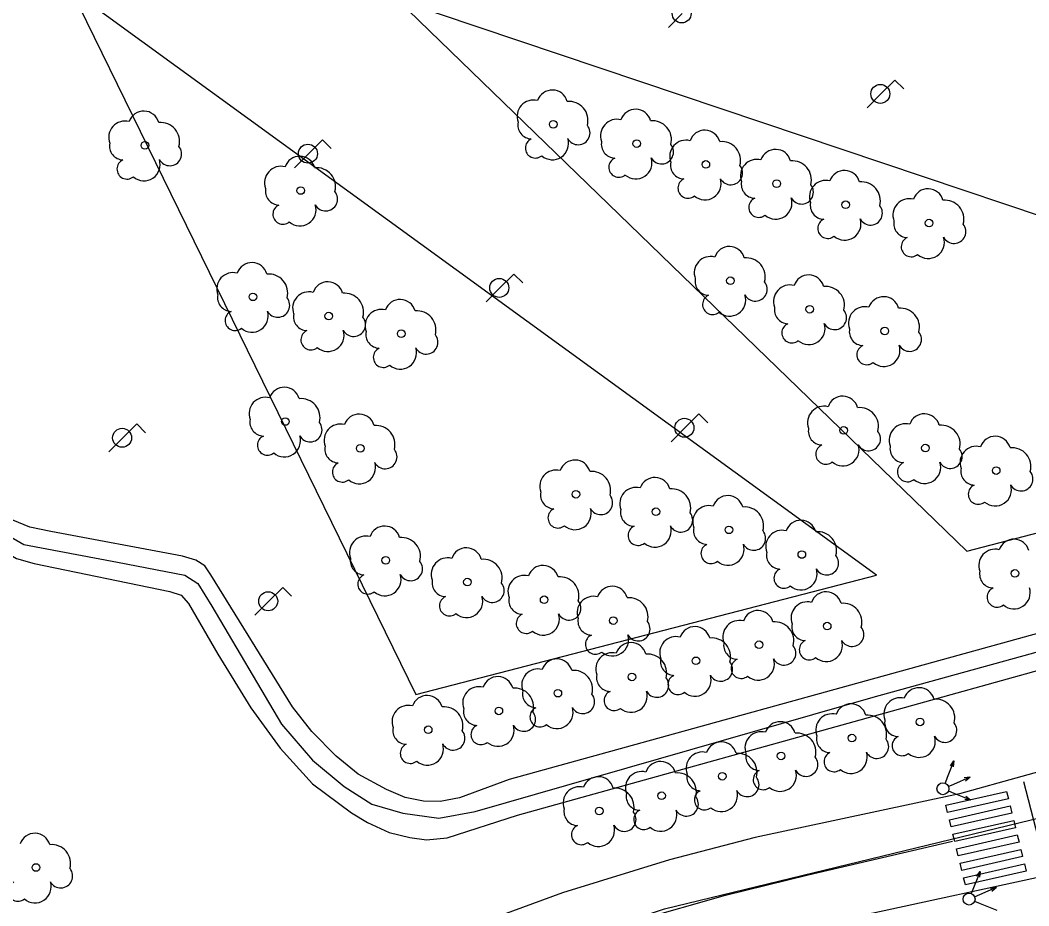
# Model space of a CAD drawing. Extents: x 282771 to 285132, y 4823109 to 4825496.
# Drawn here: x 284040.2 to 284107.9, y 4824393.8 to 4824453.2 of the extents above; entities that cross this region are included whole.
import ezdxf

# ---------------------------------------------------------------- set-up
doc = ezdxf.new("R2010")
doc.units = 0
for name, color, linetype in [('ACERA-BORDILLO', 7, 'Continuous'), ('ACERA-INTERIOR', 7, 'Continuous'), ('ARBOL', 7, 'Continuous'), ('CALLE-EJE', 7, 'Continuous'), ('CARRIL-BICI-AREA', 7, 'Continuous'), ('CARRIL-BICI-EJE', 7, 'Continuous'), ('FAROLA', 7, 'Continuous'), ('PASO-PEATONES', 7, 'Continuous'), ('SEMAFORO', 7, 'Continuous'), ('SENAL-VIARIA', 7, 'Continuous')]:
    doc.layers.add(name, color=color, linetype=linetype)

msp = doc.modelspace()

# ---------------------------------------------------------------- linework, layer by layer
at = {"layer": 'ACERA-BORDILLO'}
for points in [[(284165.939, 4824418.758), (284103.198, 4824401.34), (284089.498, 4824398.411), (284083.758, 4824396.911), (284076.578, 4824394.701), (284068.508, 4824391.741), (284036.369, 4824380.376)], [(284018.099, 4824366.211), (284041.039, 4824374.531), (284061.058, 4824381.891), (284074.608, 4824386.791), (284077.648, 4824387.921), (284082.408, 4824389.441), (284087.208, 4824390.671), (284097.318, 4824393.321), (284108.888, 4824395.841), (284117.328, 4824397.461), (284118.84, 4824397.637), (284120.753, 4824397.37), (284122.563, 4824396.691), (284124.622, 4824395.466), (284126.677, 4824393.789), (284128.385, 4824392.101), (284129.93, 4824390.079), (284131.098, 4824387.431), (284137.328, 4824369.771), (284137.97, 4824366.131), (284137.947, 4824363.79), (284137.469, 4824362.217), (284136.891, 4824361.088)]]:
    msp.add_lwpolyline(points, dxfattribs=at)
at = {"layer": 'ACERA-INTERIOR'}
for points in [[(284066.738, 4824407.991), (284097.648, 4824416), (284043.599, 4824455.24), (284066.738, 4824407.991)], [(284103.688, 4824417.6), (284144.188, 4824428.14), (284065.518, 4824454.57), (284103.688, 4824417.6)]]:
    msp.add_lwpolyline(points, dxfattribs=at)
at = {"layer": 'ARBOL'}
for centre in [(284075.948, 4824446.23), (284081.548, 4824444.94), (284048.548, 4824444.82), (284086.188, 4824443.54), (284090.938, 4824442.25), (284059.008, 4824441.79), (284095.568, 4824440.84), (284101.168, 4824439.61), (284087.838, 4824435.74), (284055.798, 4824434.66), (284093.158, 4824433.83), (284060.888, 4824433.37), (284065.748, 4824432.19), (284098.188, 4824432.37), (284057.968, 4824426.3), (284095.438, 4824425.7), (284062.998, 4824424.5), (284100.918, 4824424.52), (284105.668, 4824423.01), (284077.468, 4824421.42), (284082.838, 4824420.25), (284087.733, 4824419.035), (284092.628, 4824417.38), (284064.708, 4824416.99), (284106.928, 4824416.11), (284070.188, 4824415.53), (284075.338, 4824414.35), (284079.978, 4824412.95), (284094.328, 4824412.58), (284089.758, 4824411.33), (284085.518, 4824410.251), (284081.228, 4824409.171), (284076.258, 4824408.081), (284072.298, 4824406.891), (284100.558, 4824406.151), (284067.558, 4824405.631), (284095.988, 4824405.071), (284091.238, 4824403.871), (284087.288, 4824402.511), (284083.218, 4824401.201), (284079.038, 4824400.181), (284041.235, 4824396.391)]:
    msp.add_circle(centre, 0.255, dxfattribs=at)
for centre, radius, start, end in [((284075.878, 4824447.49), 1.038, 15.64228, 161.38435), ((284074.618, 4824446.76), 1.097, 75.4318, 200.55608), ((284077.008, 4824446.49), 1.272, 345.03273, 95.79925), ((284081.478, 4824446.2), 1.038, 15.64228, 161.38435), ((284048.478, 4824446.08), 1.038, 15.64228, 161.38435), ((284080.218, 4824445.47), 1.097, 75.4318, 200.55608), ((284047.218, 4824445.35), 1.097, 75.4318, 200.55608), ((284049.608, 4824445.08), 1.272, 345.03273, 95.79925), ((284074.508, 4824446.19), 0.935, 168.59898, 268.13236), ((284077.618, 4824445.66), 0.797, 208.96246, 38.99103), ((284082.608, 4824445.2), 1.272, 345.03273, 95.79925), ((284086.118, 4824444.8), 1.038, 15.64228, 161.38435), ((284074.748, 4824444.64), 0.672, 113.73672, 309.4725), ((284075.888, 4824444.94), 1.086, 228.95447, 17.92796), ((284084.858, 4824444.07), 1.097, 75.4318, 200.55608), ((284047.108, 4824444.78), 0.935, 168.59898, 268.13236), ((284050.218, 4824444.25), 0.797, 208.96246, 38.99103), ((284080.108, 4824444.9), 0.935, 168.59898, 268.13236), ((284083.218, 4824444.37), 0.797, 208.96246, 38.99103), ((284087.248, 4824443.8), 1.272, 345.03273, 95.79925), ((284090.868, 4824443.51), 1.038, 15.64228, 161.38435), ((284047.348, 4824443.23), 0.672, 113.73672, 309.4725), ((284048.488, 4824443.53), 1.086, 228.95447, 17.92796), ((284058.938, 4824443.05), 1.038, 15.64228, 161.38435), ((284080.348, 4824443.35), 0.672, 113.73672, 309.4725), ((284081.488, 4824443.65), 1.086, 228.95447, 17.92796), ((284089.608, 4824442.78), 1.097, 75.4318, 200.55608), ((284057.678, 4824442.32), 1.097, 75.4318, 200.55608), ((284060.068, 4824442.05), 1.272, 345.03273, 95.79925), ((284084.748, 4824443.5), 0.935, 168.59898, 268.13236), ((284087.858, 4824442.97), 0.797, 208.96246, 38.99103), ((284091.998, 4824442.51), 1.272, 345.03273, 95.79925), ((284095.498, 4824442.1), 1.038, 15.64228, 161.38435), ((284084.988, 4824441.95), 0.672, 113.73672, 309.4725), ((284086.128, 4824442.25), 1.086, 228.95447, 17.92796), ((284094.238, 4824441.37), 1.097, 75.4318, 200.55608), ((284057.568, 4824441.75), 0.935, 168.59898, 268.13236), ((284089.498, 4824442.21), 0.935, 168.59898, 268.13236), ((284092.608, 4824441.68), 0.797, 208.96246, 38.99103), ((284096.628, 4824441.1), 1.272, 345.03273, 95.79925), ((284101.098, 4824440.87), 1.038, 15.64228, 161.38435), ((284060.678, 4824441.22), 0.797, 208.96246, 38.99103), ((284089.738, 4824440.66), 0.672, 113.73672, 309.4725), ((284090.878, 4824440.96), 1.086, 228.95447, 17.92796), ((284099.838, 4824440.14), 1.097, 75.4318, 200.55608), ((284102.228, 4824439.87), 1.272, 345.03273, 95.79925), ((284057.808, 4824440.2), 0.672, 113.73672, 309.4725), ((284058.948, 4824440.5), 1.086, 228.95447, 17.92796), ((284094.128, 4824440.8), 0.935, 168.59898, 268.13236), ((284097.238, 4824440.27), 0.797, 208.96246, 38.99103), ((284094.368, 4824439.25), 0.672, 113.73672, 309.4725), ((284095.508, 4824439.55), 1.086, 228.95447, 17.92796), ((284099.728, 4824439.57), 0.935, 168.59898, 268.13236), ((284102.838, 4824439.04), 0.797, 208.96246, 38.99103), ((284099.968, 4824438.02), 0.672, 113.73672, 309.4725), ((284101.108, 4824438.32), 1.086, 228.95447, 17.92796), ((284087.768, 4824437), 1.038, 15.64228, 161.38435), ((284086.508, 4824436.27), 1.097, 75.4318, 200.55608), ((284088.898, 4824436), 1.272, 345.03273, 95.79925), ((284055.728, 4824435.92), 1.038, 15.64228, 161.38435), ((284054.468, 4824435.19), 1.097, 75.4318, 200.55608), ((284056.858, 4824434.92), 1.272, 345.03273, 95.79925), ((284086.398, 4824435.7), 0.935, 168.59898, 268.13236), ((284093.088, 4824435.09), 1.038, 15.64228, 161.38435), ((284060.818, 4824434.63), 1.038, 15.64228, 161.38435), ((284089.508, 4824435.17), 0.797, 208.96246, 38.99103), ((284091.828, 4824434.36), 1.097, 75.4318, 200.55608), ((284094.218, 4824434.09), 1.272, 345.03273, 95.79925), ((284054.358, 4824434.62), 0.935, 168.59898, 268.13236), ((284057.468, 4824434.09), 0.797, 208.96246, 38.99103), ((284059.558, 4824433.9), 1.097, 75.4318, 200.55608), ((284061.948, 4824433.63), 1.272, 345.03273, 95.79925), ((284065.678, 4824433.45), 1.038, 15.64228, 161.38435), ((284086.638, 4824434.15), 0.672, 113.73672, 309.4725), ((284087.778, 4824434.45), 1.086, 228.95447, 17.92796), ((284098.118, 4824433.63), 1.038, 15.64228, 161.38435), ((284054.598, 4824433.07), 0.672, 113.73672, 309.4725), ((284055.738, 4824433.37), 1.086, 228.95447, 17.92796), ((284064.418, 4824432.72), 1.097, 75.4318, 200.55608), ((284066.808, 4824432.45), 1.272, 345.03273, 95.79925), ((284091.718, 4824433.79), 0.935, 168.59898, 268.13236), ((284094.828, 4824433.26), 0.797, 208.96246, 38.99103), ((284096.858, 4824432.9), 1.097, 75.4318, 200.55608), ((284099.248, 4824432.63), 1.272, 345.03273, 95.79925), ((284059.448, 4824433.33), 0.935, 168.59898, 268.13236), ((284062.558, 4824432.8), 0.797, 208.96246, 38.99103), ((284059.688, 4824431.78), 0.672, 113.73672, 309.4725), ((284060.828, 4824432.08), 1.086, 228.95447, 17.92796), ((284064.308, 4824432.15), 0.935, 168.59898, 268.13236), ((284091.958, 4824432.24), 0.672, 113.73672, 309.4725), ((284093.098, 4824432.54), 1.086, 228.95447, 17.92796), ((284096.748, 4824432.33), 0.935, 168.59898, 268.13236), ((284067.418, 4824431.62), 0.797, 208.96246, 38.99103), ((284099.858, 4824431.8), 0.797, 208.96246, 38.99103), ((284064.548, 4824430.6), 0.672, 113.73672, 309.4725), ((284065.688, 4824430.9), 1.086, 228.95447, 17.92796), ((284096.988, 4824430.78), 0.672, 113.73672, 309.4725), ((284098.128, 4824431.08), 1.086, 228.95447, 17.92796), ((284057.898, 4824427.56), 1.038, 15.64228, 161.38435), ((284056.638, 4824426.83), 1.097, 75.4318, 200.55608), ((284059.028, 4824426.56), 1.272, 345.03273, 95.79925), ((284095.368, 4824426.96), 1.038, 15.64228, 161.38435), ((284094.108, 4824426.23), 1.097, 75.4318, 200.55608), ((284096.498, 4824425.96), 1.272, 345.03273, 95.79925), ((284056.528, 4824426.26), 0.935, 168.59898, 268.13236), ((284059.638, 4824425.73), 0.797, 208.96246, 38.99103), ((284062.928, 4824425.76), 1.038, 15.64228, 161.38435), ((284100.848, 4824425.78), 1.038, 15.64228, 161.38435), ((284061.668, 4824425.03), 1.097, 75.4318, 200.55608), ((284064.058, 4824424.76), 1.272, 345.03273, 95.79925), ((284093.998, 4824425.66), 0.935, 168.59898, 268.13236), ((284097.108, 4824425.13), 0.797, 208.96246, 38.99103), ((284099.588, 4824425.05), 1.097, 75.4318, 200.55608), ((284101.978, 4824424.78), 1.272, 345.03273, 95.79925), ((284056.768, 4824424.71), 0.672, 113.73672, 309.4725), ((284057.908, 4824425.01), 1.086, 228.95447, 17.92796), ((284105.598, 4824424.27), 1.038, 15.64228, 161.38435), ((284061.558, 4824424.46), 0.935, 168.59898, 268.13236), ((284064.668, 4824423.93), 0.797, 208.96246, 38.99103), ((284094.238, 4824424.11), 0.672, 113.73672, 309.4725), ((284095.378, 4824424.41), 1.086, 228.95447, 17.92796), ((284099.478, 4824424.48), 0.935, 168.59898, 268.13236), ((284102.588, 4824423.95), 0.797, 208.96246, 38.99103), ((284104.338, 4824423.54), 1.097, 75.4318, 200.55608), ((284106.728, 4824423.27), 1.272, 345.03273, 95.79925), ((284061.798, 4824422.91), 0.672, 113.73672, 309.4725), ((284062.938, 4824423.21), 1.086, 228.95447, 17.92796), ((284077.398, 4824422.68), 1.038, 15.64228, 161.38435), ((284099.718, 4824422.93), 0.672, 113.73672, 309.4725), ((284100.858, 4824423.23), 1.086, 228.95447, 17.92796), ((284076.138, 4824421.95), 1.097, 75.4318, 200.55608), ((284078.528, 4824421.68), 1.272, 345.03273, 95.79925), ((284104.228, 4824422.97), 0.935, 168.59898, 268.13236), ((284107.338, 4824422.44), 0.797, 208.96246, 38.99103), ((284082.768, 4824421.51), 1.038, 15.64228, 161.38435), ((284076.028, 4824421.38), 0.935, 168.59898, 268.13236), ((284081.508, 4824420.78), 1.097, 75.4318, 200.55608), ((284083.898, 4824420.51), 1.272, 345.03273, 95.79925), ((284104.468, 4824421.42), 0.672, 113.73672, 309.4725), ((284105.608, 4824421.72), 1.086, 228.95447, 17.92796), ((284079.138, 4824420.85), 0.797, 208.96246, 38.99103), ((284087.663, 4824420.295), 1.038, 15.64228, 161.38435), ((284076.268, 4824419.83), 0.672, 113.73672, 309.4725), ((284077.408, 4824420.13), 1.086, 228.95447, 17.92796), ((284081.398, 4824420.21), 0.935, 168.59898, 268.13236), ((284084.508, 4824419.68), 0.797, 208.96246, 38.99103), ((284086.403, 4824419.565), 1.097, 75.4318, 200.55608), ((284088.793, 4824419.295), 1.272, 345.03273, 95.79925), ((284092.558, 4824418.64), 1.038, 15.64228, 161.38435), ((284064.638, 4824418.25), 1.038, 15.64228, 161.38435), ((284081.638, 4824418.66), 0.672, 113.73672, 309.4725), ((284082.778, 4824418.96), 1.086, 228.95447, 17.92796), ((284086.293, 4824418.995), 0.935, 168.59898, 268.13236), ((284089.403, 4824418.465), 0.797, 208.96246, 38.99103), ((284091.298, 4824417.91), 1.097, 75.4318, 200.55608), ((284093.688, 4824417.64), 1.272, 345.03273, 95.79925), ((284063.378, 4824417.52), 1.097, 75.4318, 200.55608), ((284065.768, 4824417.25), 1.272, 345.03273, 95.79925), ((284106.858, 4824417.37), 1.038, 15.64228, 161.38435), ((284070.118, 4824416.79), 1.038, 15.64228, 161.38435), ((284086.533, 4824417.445), 0.672, 113.73672, 309.4725), ((284087.673, 4824417.745), 1.086, 228.95447, 17.92796), ((284091.188, 4824417.34), 0.935, 168.59898, 268.13236), ((284105.598, 4824416.64), 1.097, 75.4318, 200.55608), ((284063.268, 4824416.95), 0.935, 168.59898, 268.13236), ((284066.378, 4824416.42), 0.797, 208.96246, 38.99103), ((284068.858, 4824416.06), 1.097, 75.4318, 200.55608), ((284071.248, 4824415.79), 1.272, 345.03273, 95.79925), ((284094.298, 4824416.81), 0.797, 208.96246, 38.99103), ((284075.268, 4824415.61), 1.038, 15.64228, 161.38435), ((284091.428, 4824415.79), 0.672, 113.73672, 309.4725), ((284092.568, 4824416.09), 1.086, 228.95447, 17.92796), ((284105.488, 4824416.07), 0.935, 168.59898, 268.13236), ((284063.508, 4824415.4), 0.672, 113.73672, 309.4725), ((284064.648, 4824415.7), 1.086, 228.95447, 17.92796), ((284068.748, 4824415.49), 0.935, 168.59898, 268.13236), ((284071.858, 4824414.96), 0.797, 208.96246, 38.99103), ((284074.008, 4824414.88), 1.097, 75.4318, 200.55608), ((284076.398, 4824414.61), 1.272, 345.03273, 95.79925), ((284079.908, 4824414.21), 1.038, 15.64228, 161.38435), ((284094.258, 4824413.84), 1.038, 15.64228, 161.38435), ((284105.728, 4824414.52), 0.672, 113.73672, 309.4725), ((284106.868, 4824414.82), 1.086, 228.95447, 17.92796), ((284068.988, 4824413.94), 0.672, 113.73672, 309.4725), ((284070.128, 4824414.24), 1.086, 228.95447, 17.92796), ((284073.898, 4824414.31), 0.935, 168.59898, 268.13236), ((284077.008, 4824413.78), 0.797, 208.96246, 38.99103), ((284078.648, 4824413.48), 1.097, 75.4318, 200.55608), ((284081.038, 4824413.21), 1.272, 345.03273, 95.79925), ((284092.998, 4824413.11), 1.097, 75.4318, 200.55608), ((284095.388, 4824412.84), 1.272, 345.03273, 95.79925), ((284074.138, 4824412.76), 0.672, 113.73672, 309.4725), ((284075.278, 4824413.06), 1.086, 228.95447, 17.92796), ((284089.688, 4824412.59), 1.038, 15.64228, 161.38435), ((284078.538, 4824412.91), 0.935, 168.59898, 268.13236), ((284081.648, 4824412.38), 0.797, 208.96246, 38.99103), ((284088.428, 4824411.86), 1.097, 75.4318, 200.55608), ((284090.818, 4824411.59), 1.272, 345.03273, 95.79925), ((284092.888, 4824412.54), 0.935, 168.59898, 268.13236), ((284085.448, 4824411.51), 1.038, 15.64228, 161.38435), ((284095.998, 4824412.01), 0.797, 208.96246, 38.99103), ((284078.778, 4824411.36), 0.672, 113.73672, 309.4725), ((284079.918, 4824411.66), 1.086, 228.95447, 17.92796), ((284081.158, 4824410.431), 1.038, 15.64228, 161.38435), ((284084.188, 4824410.78), 1.097, 75.4318, 200.55608), ((284086.578, 4824410.511), 1.272, 345.03273, 95.79925), ((284088.318, 4824411.29), 0.935, 168.59898, 268.13236), ((284093.128, 4824410.991), 0.672, 113.73672, 309.4725), ((284094.268, 4824411.29), 1.086, 228.95447, 17.92796), ((284079.898, 4824409.701), 1.097, 75.4318, 200.55608), ((284082.288, 4824409.431), 1.272, 345.03273, 95.79925), ((284091.428, 4824410.761), 0.797, 208.96246, 38.99103), ((284076.188, 4824409.341), 1.038, 15.64228, 161.38435), ((284084.078, 4824410.211), 0.935, 168.59898, 268.13236), ((284087.188, 4824409.681), 0.797, 208.96246, 38.99103), ((284088.558, 4824409.741), 0.672, 113.73672, 309.4725), ((284089.698, 4824410.041), 1.086, 228.95447, 17.92796), ((284074.928, 4824408.611), 1.097, 75.4318, 200.55608), ((284077.318, 4824408.341), 1.272, 345.03273, 95.79925), ((284079.788, 4824409.131), 0.935, 168.59898, 268.13236), ((284085.458, 4824408.961), 1.086, 228.95447, 17.92796), ((284072.228, 4824408.151), 1.038, 15.64228, 161.38435), ((284082.898, 4824408.601), 0.797, 208.96246, 38.99103), ((284084.318, 4824408.661), 0.672, 113.73672, 309.4725), ((284070.968, 4824407.421), 1.097, 75.4318, 200.55608), ((284073.358, 4824407.151), 1.272, 345.03273, 95.79925), ((284074.818, 4824408.041), 0.935, 168.59898, 268.13236), ((284077.928, 4824407.511), 0.797, 208.96246, 38.99103), ((284080.028, 4824407.581), 0.672, 113.73672, 309.4725), ((284081.168, 4824407.881), 1.086, 228.95447, 17.92796), ((284100.488, 4824407.411), 1.038, 15.64228, 161.38435), ((284067.488, 4824406.891), 1.038, 15.64228, 161.38435), ((284095.918, 4824406.331), 1.038, 15.64228, 161.38435), ((284099.228, 4824406.681), 1.097, 75.4318, 200.55608), ((284101.618, 4824406.411), 1.272, 345.03273, 95.79925), ((284066.228, 4824406.161), 1.097, 75.4318, 200.55608), ((284068.618, 4824405.891), 1.272, 345.03273, 95.79925), ((284070.858, 4824406.851), 0.935, 168.59898, 268.13236), ((284073.968, 4824406.321), 0.797, 208.96246, 38.99103), ((284075.058, 4824406.491), 0.672, 113.73672, 309.4725), ((284076.198, 4824406.791), 1.086, 228.95447, 17.92796), ((284094.658, 4824405.601), 1.097, 75.4318, 200.55608), ((284097.048, 4824405.331), 1.272, 345.03273, 95.79925), ((284071.098, 4824405.301), 0.672, 113.73672, 309.4725), ((284072.238, 4824405.601), 1.086, 228.95447, 17.92796), ((284091.168, 4824405.131), 1.038, 15.64228, 161.38435), ((284099.118, 4824406.111), 0.935, 168.59898, 268.13236), ((284102.228, 4824405.581), 0.797, 208.96246, 38.99103), ((284066.118, 4824405.591), 0.935, 168.59898, 268.13236), ((284069.228, 4824405.061), 0.797, 208.96246, 38.99103), ((284089.908, 4824404.401), 1.097, 75.4318, 200.55608), ((284092.298, 4824404.131), 1.272, 345.03273, 95.79925), ((284066.358, 4824404.041), 0.672, 113.73672, 309.4725), ((284067.498, 4824404.341), 1.086, 228.95447, 17.92796), ((284087.218, 4824403.771), 1.038, 15.64228, 161.38435), ((284094.548, 4824405.031), 0.935, 168.59898, 268.13236), ((284097.658, 4824404.501), 0.797, 208.96246, 38.99103), ((284099.358, 4824404.561), 0.672, 113.73672, 309.4725), ((284100.498, 4824404.861), 1.086, 228.95447, 17.92796), ((284085.958, 4824403.041), 1.097, 75.4318, 200.55608), ((284088.348, 4824402.771), 1.272, 345.03273, 95.79925), ((284089.798, 4824403.831), 0.935, 168.59898, 268.13236), ((284094.788, 4824403.481), 0.672, 113.73672, 309.4725), ((284095.928, 4824403.781), 1.086, 228.95447, 17.92796), ((284083.148, 4824402.461), 1.038, 15.64228, 161.38435), ((284092.908, 4824403.301), 0.797, 208.96246, 38.99103), ((284081.888, 4824401.731), 1.097, 75.4318, 200.55608), ((284084.278, 4824401.461), 1.272, 345.03273, 95.79925), ((284085.848, 4824402.471), 0.935, 168.59898, 268.13236), ((284090.038, 4824402.281), 0.672, 113.73672, 309.4725), ((284091.178, 4824402.581), 1.086, 228.95447, 17.92796), ((284078.968, 4824401.441), 1.038, 15.64228, 161.38435), ((284088.958, 4824401.941), 0.797, 208.96246, 38.99103), ((284077.708, 4824400.711), 1.097, 75.4318, 200.55608), ((284080.098, 4824400.441), 1.272, 345.03273, 95.79925), ((284081.778, 4824401.161), 0.935, 168.59898, 268.13236), ((284086.088, 4824400.921), 0.672, 113.73672, 309.4725), ((284087.228, 4824401.221), 1.086, 228.95447, 17.92796), ((284084.888, 4824400.631), 0.797, 208.96246, 38.99103), ((284077.598, 4824400.141), 0.935, 168.59898, 268.13236), ((284080.708, 4824399.611), 0.797, 208.96246, 38.99103), ((284082.018, 4824399.611), 0.672, 113.73672, 309.4725), ((284083.158, 4824399.911), 1.086, 228.95447, 17.92796), ((284077.838, 4824398.591), 0.672, 113.73672, 309.4725), ((284078.978, 4824398.891), 1.086, 228.95447, 17.92796), ((284041.165, 4824397.651), 1.038, 15.64228, 161.38435), ((284042.295, 4824396.651), 1.272, 345.03273, 95.79925), ((284042.905, 4824395.821), 0.797, 208.96246, 38.99103), ((284040.035, 4824394.801), 0.672, 113.73672, 309.4725), ((284041.175, 4824395.101), 1.086, 228.95447, 17.92796)]:
    msp.add_arc(centre, radius, start, end, dxfattribs=at)
at = {"layer": 'CALLE-EJE'}
msp.add_lwpolyline([(283969.178, 4824351.877), (283979.551, 4824355.874), (284072.597, 4824390.014), (284083.408, 4824393.621), (284133.356, 4824405.736)], dxfattribs=at)
at = {"layer": 'CARRIL-BICI-AREA'}
for points in [[(284186.204, 4824433.576), (284072.981, 4824402.285), (284069.655, 4824401.059), (284068.359, 4824400.821), (284067.247, 4824400.848), (284066.004, 4824401.086), (284064.76, 4824401.615), (284062.855, 4824402.647), (284061.374, 4824403.864), (284059.76, 4824405.504), (284058.463, 4824407.171), (284052.976, 4824416.025), (284052.574, 4824416.617), (284051.96, 4824416.999), (284051.071, 4824417.274), (284042.245, 4824418.925), (284040.826, 4824419.221), (284039.683, 4824419.687), (283962.429, 4824464.5)], [(283976.089, 4824454.49), (284039.937, 4824417.104), (284041.123, 4824416.787), (284050.224, 4824414.903), (284050.989, 4824414.647), (284051.473, 4824414.099), (284053.436, 4824410.69), (284055.659, 4824407.092), (284057.617, 4824404.393), (284059.786, 4824402.012), (284062.406, 4824400.054), (284063.49, 4824399.419), (284064.946, 4824398.731), (284066.321, 4824398.413), (284067.433, 4824398.255), (284068.835, 4824398.387), (284073.549, 4824399.902), (284186.644, 4824431.345)]]:
    msp.add_lwpolyline(points, dxfattribs=at)
at = {"layer": 'CARRIL-BICI-EJE'}
msp.add_lwpolyline([(283976.074, 4824455.535), (283997.968, 4824442.727), (284023.7, 4824427.749), (284040.434, 4824418.043), (284046.713, 4824416.86), (284051.239, 4824416.003), (284052.095, 4824415.432), (284053.033, 4824413.923), (284057.721, 4824406.01), (284059.788, 4824403.582), (284061.909, 4824401.828), (284063.784, 4824400.645), (284065.863, 4824400.033), (284068.269, 4824399.706), (284070.715, 4824400.155), (284097.42, 4824407.824), (284207.694, 4824438.229)], dxfattribs=at)
at = {"layer": 'FAROLA'}
for p, q in [((284084.606, 4824453.668), (284083.676, 4824452.728)), ((284098.876, 4824449.2), (284097.936, 4824448.27)), ((284099.466, 4824448.61), (284098.876, 4824449.2)), ((284097.936, 4824448.27), (284097.006, 4824447.33)), ((284060.468, 4824445.19), (284059.528, 4824444.26)), ((284061.058, 4824444.6), (284060.468, 4824445.19)), ((284059.528, 4824444.26), (284058.598, 4824443.32)), ((284073.308, 4824436.19), (284072.368, 4824435.26)), ((284073.898, 4824435.6), (284073.308, 4824436.19)), ((284072.368, 4824435.26), (284071.438, 4824434.32)), ((284085.728, 4824426.81), (284084.788, 4824425.88)), ((284086.318, 4824426.22), (284085.728, 4824426.81)), ((284047.999, 4824426.14), (284047.059, 4824425.21)), ((284048.589, 4824425.55), (284047.999, 4824426.14)), ((284084.788, 4824425.88), (284083.858, 4824424.94)), ((284047.059, 4824425.21), (284046.129, 4824424.27)), ((284057.803, 4824415.175), (284056.863, 4824414.245)), ((284058.393, 4824414.585), (284057.803, 4824415.175)), ((284056.863, 4824414.245), (284055.933, 4824413.305))]:
    msp.add_line(p, q, dxfattribs=at)
for centre in [(284084.566, 4824453.668), (284097.896, 4824448.27), (284059.488, 4824444.26), (284072.328, 4824435.26), (284084.748, 4824425.88), (284047.019, 4824425.21), (284056.823, 4824414.245)]:
    msp.add_circle(centre, 0.637, dxfattribs=at)
at = {"layer": 'PASO-PEATONES'}
for points in [[(284102.412, 4824400.078), (284102.292, 4824400.564), (284106.37, 4824401.49), (284106.489, 4824401.004)], [(284102.651, 4824399.107), (284102.531, 4824399.593), (284106.609, 4824400.519), (284106.728, 4824400.033)], [(284102.889, 4824398.136), (284102.77, 4824398.622), (284106.848, 4824399.547), (284106.967, 4824399.062)], [(284103.128, 4824397.165), (284103.009, 4824397.65), (284107.086, 4824398.576), (284107.206, 4824398.091)], [(284103.367, 4824396.193), (284103.247, 4824396.679), (284107.325, 4824397.605), (284107.445, 4824397.119)], [(284103.606, 4824395.222), (284103.486, 4824395.708), (284107.564, 4824396.634), (284107.683, 4824396.148)]]:
    msp.add_lwpolyline(points, close=True, dxfattribs=at)
at = {"layer": 'SEMAFORO'}
for p, q in [((284102.833, 4824403.533), (284102.389, 4824402.418)), ((284102.599, 4824403.217), (284102.833, 4824403.533)), ((284102.833, 4824403.533), (284102.785, 4824403.143)), ((284102.389, 4824402.418), (284102.242, 4824402.047)), ((284102.457, 4824401.832), (284102.821, 4824401.988)), ((284102.821, 4824401.988), (284103.925, 4824402.464)), ((284103.529, 4824402.417), (284103.925, 4824402.464)), ((284103.619, 4824402.209), (284103.925, 4824402.464)), ((284102.466, 4824401.527), (284102.837, 4824401.379)), ((284102.837, 4824401.379), (284103.952, 4824400.936)), ((284103.562, 4824400.984), (284103.952, 4824400.936)), ((284103.636, 4824401.169), (284103.952, 4824400.936)), ((284104.587, 4824396.133), (284104.143, 4824395.017)), ((284104.353, 4824395.816), (284104.587, 4824396.133)), ((284104.587, 4824396.133), (284104.539, 4824395.743)), ((284104.143, 4824395.017), (284103.996, 4824394.646)), ((284104.211, 4824394.431), (284104.575, 4824394.588)), ((284104.575, 4824394.588), (284105.679, 4824395.064)), ((284105.284, 4824395.016), (284105.679, 4824395.064)), ((284105.373, 4824394.808), (284105.679, 4824395.064)), ((284104.22, 4824394.126), (284104.591, 4824393.979)), ((284104.591, 4824393.979), (284105.706, 4824393.535))]:
    msp.add_line(p, q, dxfattribs=at)
for centre in [(284102.094, 4824401.675), (284103.848, 4824394.274)]:
    msp.add_circle(centre, 0.4, dxfattribs=at)
at = {"layer": 'SENAL-VIARIA'}
for points in [[(284108.97, 4824396.532), (284107.513, 4824402.13)], [(283979.551, 4824355.874), (284027.654, 4824373.467), (284072.597, 4824390.014), (284077.158, 4824391.566), (284081.531, 4824392.836), (284087.502, 4824394.529), (284093.051, 4824395.894), (284102.737, 4824398.152)]]:
    msp.add_lwpolyline(points, dxfattribs=at)

doc.saveas('drawing.dxf')
